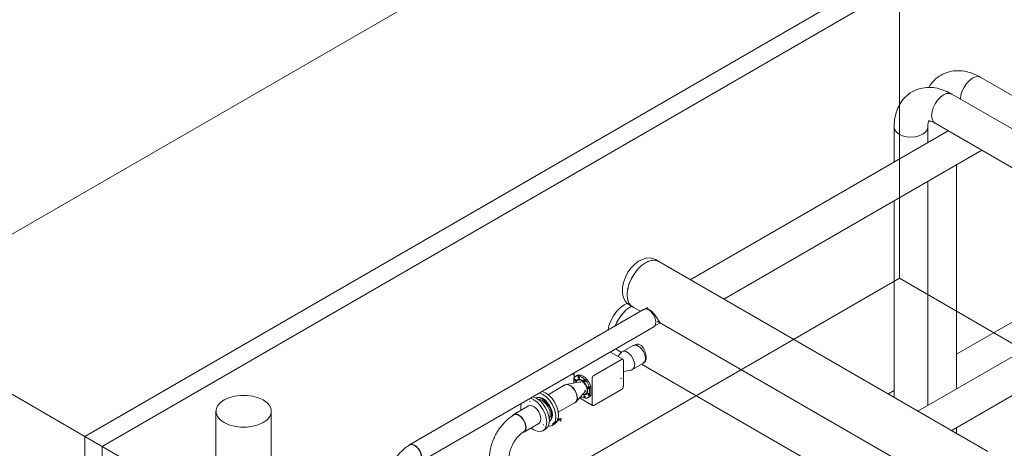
# Model space of a CAD drawing. Header units: metres. Extents: x -54598 to 1827199, y -329446 to -256744.
# Tile 308 of 474: x 194325 to 202339, y -284194 to -280709. Entities that reach past the tile are written whole.
import ezdxf

# ---------------------------------------------------------------- set-up
doc = ezdxf.new("R2010")
doc.units = ezdxf.units.M
for name, color, linetype, lineweight in [('A-WALL', 113, 'Continuous', 20), ('G-ANNO-SYMB', 7, 'Continuous', 9), ('M-EQPM', 7, 'Continuous', 20), ('M-HVAC-DUCT', 70, 'Continuous', 20), ('P-PIPE', 7, 'Continuous', 20)]:
    doc.layers.add(name, color=color, linetype=linetype, lineweight=lineweight)

# ---------------------------------------------------------------- blocks, each defined once
blk = doc.blocks.new('ADSK_СтальСварка_Заглушка_ГОСТ17379-2001 - Исполнение 2-669850-AKS11')
at = {"layer": 'P-PIPE', "color": 1}
for p, q in [((-24244.2, 12027.7), (-24270.7, 12043)), ((-24483.7, 11674.1), (-24457.2, 11658.8))]:
    blk.add_line(p, q, dxfattribs=at)
for points in [[(-24270.7, 12043, 0), (-24293.7, 12052.5, 0), (-24319.3, 12056.2, 0), (-24347.2, 12053.7, 0), (-24377.1, 12044.6, 0), (-24408.1, 12028.5, 0), (-24439.1, 12005.3, 0), (-24468.4, 11975.2, 0), (-24494.6, 11939.4, 0), (-24515.8, 11899.4, 0), (-24530.8, 11857.5, 0), (-24538.7, 11816.1, 0), (-24540.1, 11791.7, 0)], [(-24340.9, 12022.4, 0), (-24332.6, 12026.4, 0), (-24325.4, 12029.3, 0)], [(-24306.3, 12035.1, 0), (-24297.3, 12036.7, 0), (-24291.7, 12037.3, 0)], [(-24273.9, 12037.2, 0), (-24265.2, 12035.8, 0), (-24260.3, 12034.5, 0)], [(-24252, 12031.5, 0), (-24238, 12023.6, 0), (-24235.4, 12021.6, 0)], [(-24440.3, 11931.3, 0), (-24436.3, 11937, 0), (-24427.5, 11948.5, 0)], [(-24409.8, 11969.1, 0), (-24404.1, 11975, 0), (-24395.2, 11983.7, 0)], [(-24376.1, 12000, 0), (-24368.9, 12005.4, 0), (-24360.5, 12011.1, 0)], [(-24485.2, 11843.8, 0), (-24484.1, 11847.1, 0), (-24478.4, 11861.8, 0)], [(-24465.9, 11888.8, 0), (-24463.5, 11893.5, 0), (-24455.8, 11907.2, 0)], [(-24483.7, 11674.1, 0), (-24503.5, 11689.2, 0), (-24519.4, 11709.5, 0), (-24531.3, 11734.9, 0), (-24538.3, 11765.4, 0), (-24540.1, 11791.7, 0)], [(-24497.3, 11798.9, 0), (-24497, 11800.4, 0), (-24494.1, 11813.6, 0)], [(-24494.1, 11707.3, 0), (-24497, 11717.2, 0), (-24497.5, 11719.3, 0)], [(-24478.4, 11677.3, 0), (-24484.1, 11685.4, 0), (-24485.2, 11687.3, 0)], [(-24449.6, 11655, 0), (-24463.5, 11662.8, 0), (-24465.9, 11664.7, 0)]]:
    blk.add_polyline3d(points, dxfattribs=at)
blk = doc.blocks.new('ADSK_СтальСварка_Заглушка_ГОСТ17379-2001 - Исполнение 2-V6-AKS11')
at = {"layer": 'P-PIPE', "color": 5}
for p, q in [((-24597.8, 11505.1), (-24597, 11507)), ((-24595.6, 11315.3), (-24575.9, 11304))]:
    blk.add_line(p, q, dxfattribs=at)
for points in [[(-24499.9, 11687.7, 0), (-24526.7, 11673.7, 0), (-24557.7, 11650.5, 0), (-24587.1, 11620.4, 0), (-24613.2, 11584.5, 0), (-24634.4, 11544.6, 0), (-24649.4, 11502.7, 0), (-24655.4, 11471.3, 0)], [(-24528.4, 11614.3, 0), (-24522.8, 11620.2, 0), (-24513.8, 11628.9, 0)], [(-24494.7, 11645.2, 0), (-24487.5, 11650.6, 0), (-24479.2, 11656.3, 0)], [(-24584.5, 11534, 0), (-24582.1, 11538.7, 0), (-24574.4, 11552.4, 0)], [(-24558.9, 11576.5, 0), (-24554.9, 11582.2, 0), (-24546.2, 11593.7, 0)], [(-24568.2, 11300.2, 0), (-24582.1, 11308, 0), (-24584.5, 11309.9, 0)]]:
    blk.add_polyline3d(points, dxfattribs=at)
blk = doc.blocks.new('TOP S - TOP-S 80_20 DM PN10_400-V81-AKS11')
at = {"layer": 'M-EQPM'}
for p, q in [((-24546.4, 11230.8), (-24772.7, 11100.1)), ((-24536.4, 11231.8), (-24638.3, 11290.6)), ((-24532.2, 11012), (-24532.2, 11222.6)), ((-24549.8, 11165.1), (-24550.2, 11166.4)), ((-24532.2, 11164.3), (-24530.8, 11165.1)), ((-24532.1, 11168.6), (-24530.8, 11165.1)), ((-24530.8, 11165.1), (-24530.8, 11093.9)), ((-24948.6, 11111.5), (-24933.9, 11103)), ((-24935.3, 11078.6), (-24935.3, 11039.5)), ((-24933.9, 11080.3), (-24933.9, 11120)), ((-24910.3, 11099.4), (-24921.7, 11092.8)), ((-24786.8, 11075.6), (-24786.8, 10865)), ((-24555.8, 11073.1), (-24544.5, 11079.7)), ((-24530.8, 11093.9), (-24532.2, 11093.1)), ((-24530.8, 11093.9), (-24532.1, 11091.9)), ((-24877.8, 11048.9), (-24887.4, 11043.3)), ((-24808, 11005.1), (-24796.7, 11011.6)), ((-24808, 10933.9), (-24808, 11005.1)), ((-24796.7, 11011.6), (-24796.7, 10940.4)), ((-24772.7, 10856.8), (-24546.4, 10987.5)), ((-24889.5, 10917.5), (-24782.7, 10855.8)), ((-24879.1, 10929.3), (-24871.7, 10924.6)), ((-24847.4, 10974.1), (-24836.9, 10980.1)), ((-24821.7, 10919.6), (-24810.3, 10926.2)), ((-24796.7, 10940.4), (-24808, 10933.9))]:
    blk.add_line(p, q, dxfattribs=at)
for points in [[(-24532.2, 11222.6, 0), (-24532.7, 11226.6, 0), (-24534.1, 11229.7, 0), (-24536.4, 11231.8, 0), (-24539.3, 11232.7, 0), (-24542.7, 11232.3, 0), (-24546.4, 11230.8, 0)], [(-24871.7, 11087.9, 0), (-24887.4, 11094.9, 0), (-24902.3, 11097.5, 0), (-24915.7, 11095.6, 0), (-24926.9, 11089.1, 0), (-24935.3, 11078.6, 0)], [(-24927.2, 11058.3, 0), (-24928.7, 11059.4, 0), (-24930, 11060.8, 0), (-24931.2, 11062.6, 0), (-24932.1, 11064.4, 0), (-24932.7, 11066.3, 0), (-24932.8, 11068.1, 0), (-24932.7, 11069.7, 0), (-24932.1, 11071, 0), (-24931.2, 11071.8, 0), (-24930, 11072.2, 0), (-24928.7, 11072, 0), (-24927.2, 11071.4, 0)], [(-24927.2, 11071.4, 0), (-24925.7, 11070.3, 0), (-24924.4, 11068.9, 0), (-24923.2, 11067.2, 0), (-24922.3, 11065.3, 0), (-24921.7, 11063.4, 0), (-24921.5, 11061.6, 0), (-24921.7, 11060, 0), (-24922.3, 11058.8, 0), (-24923.2, 11057.9, 0), (-24924.4, 11057.6, 0), (-24925.7, 11057.7, 0), (-24927.2, 11058.3, 0)], [(-24920.6, 11043.1, 0), (-24917.4, 11054.5, 0), (-24906.7, 11066.9, 0), (-24890.6, 11070, 0), (-24871.7, 11063.4, 0)], [(-24873.8, 11058.9, 0), (-24891.6, 11065.1, 0), (-24906.8, 11062.2, 0), (-24916.9, 11050.5, 0), (-24919.3, 11043.4, 0)], [(-24915.6, 11095.7, 0), (-24904.4, 11102.1, 0), (-24891, 11104.1, 0), (-24876.1, 11101.5, 0), (-24860.3, 11094.4, 0)], [(-24894.7, 11077.1, 0), (-24896.1, 11078.2, 0), (-24897.5, 11079.6, 0), (-24898.7, 11081.3, 0), (-24899.6, 11083.2, 0), (-24900.1, 11085.1, 0), (-24900.3, 11086.9, 0), (-24900.1, 11088.5, 0), (-24899.6, 11089.7, 0), (-24898.7, 11090.6, 0), (-24897.5, 11090.9, 0), (-24896.1, 11090.8, 0), (-24894.7, 11090.2, 0)], [(-24894.7, 11090.2, 0), (-24893.2, 11089.1, 0), (-24891.8, 11087.7, 0), (-24890.7, 11086, 0), (-24889.8, 11084.1, 0), (-24889.2, 11082.2, 0), (-24889, 11080.4, 0), (-24889.2, 11078.8, 0), (-24889.8, 11077.5, 0), (-24890.7, 11076.7, 0), (-24891.8, 11076.4, 0), (-24893.2, 11076.5, 0), (-24894.7, 11077.1, 0)], [(-24808, 11005.1, 0), (-24816.5, 11025.4, 0), (-24827.6, 11044.7, 0), (-24841, 11062.1, 0), (-24855.9, 11076.8, 0), (-24871.7, 11087.9, 0)], [(-24871.7, 11063.4, 0), (-24852.7, 11048.1, 0), (-24836.7, 11026.4, 0), (-24825.9, 11001.7, 0), (-24822.2, 10977.7, 0), (-24825.9, 10958, 0), (-24836.7, 10945.6, 0)], [(-24860.3, 11094.4, 0), (-24844.6, 11083.3, 0), (-24829.7, 11068.7, 0), (-24816.3, 11051.2, 0), (-24805.1, 11031.9, 0), (-24796.7, 11011.6, 0)], [(-24848.7, 11050.6, 0), (-24850.1, 11051.6, 0), (-24851.5, 11053.1, 0), (-24852.7, 11054.8, 0), (-24853.6, 11056.6, 0), (-24854.1, 11058.5, 0), (-24854.3, 11060.3, 0), (-24854.1, 11061.9, 0), (-24853.6, 11063.2, 0), (-24852.7, 11064, 0), (-24851.5, 11064.4, 0), (-24850.1, 11064.2, 0), (-24848.7, 11063.6, 0)], [(-24848.7, 11063.6, 0), (-24847.2, 11062.5, 0), (-24845.8, 11061.1, 0), (-24844.7, 11059.4, 0), (-24843.8, 11057.5, 0), (-24843.2, 11055.6, 0), (-24843, 11053.8, 0), (-24843.2, 11052.2, 0), (-24843.8, 11051, 0), (-24844.7, 11050.2, 0), (-24845.8, 11049.8, 0), (-24847.2, 11049.9, 0), (-24848.7, 11050.6, 0)], [(-24772.7, 11100.1, 0), (-24776.3, 11097.5, 0), (-24779.7, 11093.9, 0), (-24782.7, 11089.6, 0), (-24784.9, 11084.9, 0), (-24786.3, 11080.1, 0), (-24786.8, 11075.6, 0)], [(-24863.4, 10946.5, 0), (-24855.9, 10944.9, 0), (-24840.8, 10947.9, 0), (-24830.7, 10959.5, 0), (-24827.1, 10978.1, 0), (-24830.7, 11000.7, 0), (-24840.8, 11024.1, 0), (-24855.9, 11044.5, 0), (-24873.8, 11058.9, 0)], [(-24816.1, 10994.2, 0), (-24817.6, 10995.3, 0), (-24819, 10996.7, 0), (-24820.1, 10998.4, 0), (-24821, 11000.3, 0), (-24821.6, 11002.2, 0), (-24821.8, 11004, 0), (-24821.6, 11005.6, 0), (-24821, 11006.8, 0), (-24820.1, 11007.7, 0), (-24819, 11008, 0), (-24817.6, 11007.9, 0), (-24816.1, 11007.3, 0)], [(-24816.1, 11007.3, 0), (-24814.7, 11006.2, 0), (-24813.3, 11004.8, 0), (-24812.1, 11003.1, 0), (-24811.2, 11001.2, 0), (-24810.7, 10999.3, 0), (-24810.5, 10997.5, 0), (-24810.7, 10995.9, 0), (-24811.2, 10994.6, 0), (-24812.1, 10993.8, 0), (-24813.3, 10993.5, 0), (-24814.7, 10993.6, 0), (-24816.1, 10994.2, 0)], [(-24546.4, 10987.5, 0), (-24542.7, 10990.1, 0), (-24539.3, 10993.7, 0), (-24536.4, 10998, 0), (-24534.1, 11002.7, 0), (-24532.7, 11007.5, 0), (-24532.2, 11012, 0)], [(-24871.7, 10924.6, 0), (-24855.9, 10917.6, 0), (-24841, 10915, 0), (-24827.6, 10916.9, 0), (-24816.4, 10923.4, 0), (-24808, 10933.9, 0)], [(-24836.9, 10945.5, 0), (-24852.7, 10942.5, 0), (-24864.3, 10945.5, 0)], [(-24848.7, 10922.3, 0), (-24850.1, 10923.4, 0), (-24851.5, 10924.8, 0), (-24852.7, 10926.5, 0), (-24853.6, 10928.4, 0), (-24854.1, 10930.3, 0), (-24854.3, 10932.1, 0), (-24854.1, 10933.7, 0), (-24853.6, 10934.9, 0), (-24852.7, 10935.8, 0), (-24851.5, 10936.1, 0), (-24850.1, 10936, 0), (-24848.7, 10935.4, 0)], [(-24848.7, 10935.4, 0), (-24847.2, 10934.3, 0), (-24845.8, 10932.9, 0), (-24844.7, 10931.2, 0), (-24843.8, 10929.3, 0), (-24843.2, 10927.4, 0), (-24843, 10925.6, 0), (-24843.2, 10924, 0), (-24843.8, 10922.7, 0), (-24844.7, 10921.9, 0), (-24845.8, 10921.6, 0), (-24847.2, 10921.7, 0), (-24848.7, 10922.3, 0)], [(-24816.1, 10941.1, 0), (-24817.6, 10942.2, 0), (-24819, 10943.6, 0), (-24820.1, 10945.3, 0), (-24821, 10947.2, 0), (-24821.6, 10949.1, 0), (-24821.8, 10950.9, 0), (-24821.6, 10952.5, 0), (-24821, 10953.7, 0), (-24820.1, 10954.6, 0), (-24819, 10954.9, 0), (-24817.6, 10954.8, 0), (-24816.1, 10954.2, 0)], [(-24796.7, 10940.4, 0), (-24805.1, 10929.9, 0), (-24816.3, 10923.5, 0)], [(-24816.1, 10954.2, 0), (-24814.7, 10953.1, 0), (-24813.3, 10951.6, 0), (-24812.1, 10949.9, 0), (-24811.2, 10948.1, 0), (-24810.7, 10946.2, 0), (-24810.5, 10944.4, 0), (-24810.7, 10942.8, 0), (-24811.2, 10941.5, 0), (-24812.1, 10940.7, 0), (-24813.3, 10940.3, 0), (-24814.7, 10940.5, 0), (-24816.1, 10941.1, 0)], [(-24786.8, 10865, 0), (-24786.3, 10861, 0), (-24784.9, 10857.9, 0), (-24782.7, 10855.8, 0), (-24779.7, 10854.9, 0), (-24776.3, 10855.3, 0), (-24772.7, 10856.8, 0)]]:
    blk.add_polyline3d(points, dxfattribs=at)
blk = doc.blocks.new('ADSK_СтальСварка_Переход_ГОСТ17378-2001 - Исполнение 1_Неоцинкованные-733612-AKS11')
at = {"layer": 'P-PIPE', "color": 1}
for p, q in [((-24884.7, 11049), (-24999.2, 11027.8)), ((-24916.8, 10885), (-24841.2, 10973.6))]:
    blk.add_line(p, q, dxfattribs=at)
for points in [[(-24906.9, 10917.2, 0), (-24910.5, 10942.8, 0), (-24920.8, 10969.4, 0), (-24936.7, 10993.9, 0), (-24956.1, 11013.2, 0), (-24976.7, 11025.2, 0), (-24996.2, 11028.2, 0), (-25012, 11022, 0), (-25014.3, 11020, 0)], [(-24928.5, 10876.7, 0), (-24920.8, 10881.1, 0), (-24910.5, 10895.8, 0), (-24906.9, 10917.2, 0)]]:
    blk.add_polyline3d(points, dxfattribs=at)
blk = doc.blocks.new('Tecofi_CB4450_Клапан обратный межфланцевый - Клапан обратный двухстворчатый межфланцевый_CB 4450-733614-AKS11')
at = {"layer": 'P-PIPE', "color": 5}
for p, q in [((-25241.5, 10918.6), (-25244.1, 10917)), ((-25289.3, 10891), (-25295.3, 10887.5)), ((-25052.2, 10743.6), (-25108.7, 10710.9)), ((-25105.2, 10708.8), (-25048.6, 10741.5)), ((-25048.6, 10739.9), (-25105.2, 10707.2)), ((-25067.3, 10747.5), (-25070, 10745.9)), ((-25070, 10745.9), (-25061, 10744.3)), ((-25070, 10745.9), (-25070, 10744.3)), ((-25061, 10742.7), (-25070, 10744.3)), ((-25051.4, 10747.6), (-25067.3, 10747.5)), ((-25061, 10744.3), (-25052.2, 10743.6)), ((-25061, 10744.3), (-25061, 10742.7)), ((-25054.6, 10742.1), (-25061, 10742.7)), ((-25040.9, 10749.1), (-25051.4, 10747.6)), ((-25048.6, 10741.5), (-25044.7, 10731.1)), ((-25048.6, 10741.5), (-25048.6, 10739.9)), ((-25044.7, 10729.5), (-25048.6, 10739.9)), ((-25041.9, 10732.7), (-25041.8, 10741.7)), ((-25041.8, 10741.7), (-25039.3, 10748.2)), ((-25039.3, 10746.5), (-25041.8, 10740.1)), ((-25041.8, 10741.7), (-25041.8, 10740.1)), ((-25039.3, 10748.2), (-25040.9, 10749.1)), ((-25039.3, 10748.2), (-25039.3, 10746.5)), ((-25186.3, 10698.7), (-25180.3, 10702.2)), ((-25135.1, 10728.3), (-25132.5, 10729.8)), ((-25108.7, 10710.9), (-25105.2, 10708.8)), ((-25108.7, 10710.9), (-25108.7, 10709.3)), ((-25105.2, 10707.2), (-25108.7, 10709.3)), ((-25105.2, 10708.8), (-25105.2, 10707.2)), ((-25044.7, 10731.1), (-25041.9, 10732.7)), ((-25041.9, 10731.1), (-25044.7, 10729.5)), ((-25044.7, 10731.1), (-25044.7, 10729.5)), ((-25041.9, 10732.7), (-25041.9, 10731.1)), ((-25041.9, 10732.7), (-25041.9, 10731.1))]:
    blk.add_line(p, q, dxfattribs=at)
for points in [[(-25116, 10776.2, 0), (-25118.6, 10800.7, 0), (-25126.3, 10826.7, 0), (-25138.5, 10852.2, 0), (-25154.5, 10875.5, 0), (-25173.1, 10895.1, 0), (-25193, 10909.7, 0), (-25213, 10918.2, 0), (-25231.6, 10920, 0), (-25243.3, 10917.2, 0)], [(-25241.5, 10918.6, 0), (-25225.6, 10923.5, 0), (-25207, 10921.6, 0), (-25187, 10913.2, 0), (-25167.1, 10898.6, 0), (-25148.5, 10879, 0), (-25132.5, 10855.6, 0), (-25120.3, 10830.1, 0), (-25112.6, 10804.2, 0), (-25110, 10779.7, 0)], [(-25226.1, 10905.9, 0), (-25210.2, 10904.3, 0), (-25193, 10897, 0), (-25175.9, 10884.6, 0), (-25160, 10867.7, 0), (-25146.3, 10847.7, 0), (-25135.8, 10825.8, 0), (-25129.2, 10803.6, 0), (-25126.9, 10782.5, 0)], [(-25126.9, 10782.5, 0), (-25129.2, 10764.1, 0), (-25135.8, 10749.5, 0)], [(-25134.6, 10729, 0), (-25126.3, 10737.7, 0), (-25118.6, 10754.7, 0), (-25116, 10776.2, 0)], [(-25110, 10779.7, 0), (-25112.6, 10758.1, 0), (-25120.3, 10741.1, 0), (-25132.5, 10729.8, 0)]]:
    blk.add_polyline3d(points, dxfattribs=at)
blk = doc.blocks.new('VM_Фланец_ГОСТ 332591 - VM_Фланец_ГОСТ 33259-2015-733618-AKS11')
at = {"layer": 'P-PIPE'}
for p, q in [((-25064.1, 10743), (-25067.7, 10733.2)), ((-25059.7, 10775.2), (-25062.9, 10747.3)), ((-25112, 10694.3), (-25090.8, 10706.5))]:
    blk.add_line(p, q, dxfattribs=at)
for points in [[(-25081, 10762.9, 0), (-25084.6, 10796.7, 0), (-25095.2, 10832.4, 0), (-25112, 10867.5, 0), (-25134, 10899.6, 0), (-25159.6, 10926.6, 0), (-25187, 10946.6, 0), (-25214.2, 10958.2, 0)], [(-25193, 10970.5, 0), (-25165.8, 10958.9, 0), (-25138.4, 10938.9, 0), (-25112.8, 10911.9, 0), (-25090.8, 10879.7, 0), (-25074, 10844.6, 0), (-25063.4, 10809, 0), (-25059.7, 10775.2, 0)], [(-25088.9, 10721, 0), (-25084.6, 10733.3, 0), (-25081, 10762.9, 0)], [(-25144.2, 10687.4, 0), (-25134, 10687.5, 0), (-25112, 10694.3, 0), (-25095.2, 10709.9, 0), (-25092.8, 10713.5, 0)], [(-25071.6, 10725.8, 0), (-25074, 10722.1, 0), (-25090.8, 10706.5, 0)]]:
    blk.add_polyline3d(points, dxfattribs=at)
blk = doc.blocks.new('VM_Фланец_ГОСТ 332591 - VM_Фланец_ГОСТ 33259-2015-V82-AKS11')
at = {"layer": 'P-PIPE'}
for p, q in [((-25364.5, 10871.4), (-25368, 10842.1)), ((-25368, 10842.1), (-25365.9, 10816.7)), ((-25187, 10651), (-25165.8, 10663.2))]:
    blk.add_line(p, q, dxfattribs=at)
for points in [[(-25155.9, 10719.7, 0), (-25159.5, 10753.4, 0), (-25170.1, 10789.1, 0), (-25187, 10824.2, 0), (-25208.9, 10856.3, 0), (-25234.5, 10883.3, 0), (-25262, 10903.4, 0), (-25289.1, 10915, 0)], [(-25267.9, 10927.2, 0), (-25240.8, 10915.6, 0), (-25213.3, 10895.6, 0), (-25187.7, 10868.6, 0), (-25165.8, 10836.4, 0), (-25148.9, 10801.3, 0), (-25138.3, 10765.7, 0), (-25134.7, 10731.9, 0)], [(-25282.9, 10672.9, 0), (-25262, 10658.4, 0), (-25234.5, 10646.7, 0), (-25208.9, 10644.2, 0), (-25187, 10651, 0), (-25170.1, 10666.6, 0), (-25159.5, 10690, 0), (-25155.9, 10719.7, 0)], [(-25134.7, 10731.9, 0), (-25138.3, 10702.3, 0), (-25148.9, 10678.9, 0), (-25165.8, 10663.2, 0)]]:
    blk.add_polyline3d(points, dxfattribs=at)
blk = doc.blocks.new('ADSK_СтальСварка_Отвод_ГОСТ17375-2001 - Исполнение 2-733619-AKS11')
at = {"layer": 'P-PIPE', "color": 5}
for points in [[(-25621.5, 10435.5, 0), (-25621.3, 10445.6, 0), (-25620.8, 10455.8, 0), (-25620, 10466, 0), (-25618.8, 10476.1, 0), (-25617.3, 10486.3, 0), (-25615.6, 10496.6, 0), (-25613.5, 10506.8, 0), (-25611.1, 10517, 0), (-25608.5, 10527.1, 0), (-25605.5, 10537.3, 0), (-25602.3, 10547.4, 0), (-25598.9, 10557.5, 0), (-25595.2, 10567.5, 0), (-25591.2, 10577.5, 0), (-25586.9, 10587.4, 0), (-25582.5, 10597.2, 0), (-25577.8, 10606.9, 0), (-25572.8, 10616.6, 0), (-25567.7, 10626.1, 0), (-25562.3, 10635.5, 0), (-25556.7, 10644.8, 0), (-25550.8, 10653.9, 0), (-25544.8, 10662.9, 0), (-25538.6, 10671.7, 0), (-25532.2, 10680.4, 0), (-25525.6, 10688.8, 0), (-25518.9, 10697.1, 0), (-25511.9, 10705.2, 0), (-25504.8, 10713.1, 0), (-25497.5, 10720.8, 0), (-25490, 10728.2, 0), (-25482.4, 10735.4, 0), (-25474.7, 10742.4, 0), (-25466.8, 10749.1, 0), (-25458.7, 10755.6, 0), (-25450.5, 10761.8, 0), (-25442.1, 10767.7, 0), (-25433.7, 10773.3, 0), (-25425, 10778.5, 0), (-25422.7, 10779.9, 0)], [(-25422.7, 10779.9, 0), (-25411, 10783.5, 0), (-25397.5, 10782.2, 0), (-25382.9, 10776, 0)], [(-25382.9, 10776, 0), (-25368.4, 10765.4, 0), (-25354.8, 10751.1, 0), (-25343.2, 10734, 0), (-25334.2, 10715.4, 0), (-25328.6, 10696.5, 0), (-25326.7, 10678.6, 0), (-25328.6, 10662.9, 0), (-25334.2, 10650.5, 0), (-25343.2, 10642.2, 0)], [(-25462.5, 10435.5, 0), (-25462.4, 10440.2, 0), (-25462.2, 10445.2, 0), (-25461.7, 10450.4, 0), (-25461.1, 10455.8, 0), (-25460.3, 10461.3, 0), (-25459.3, 10467.1, 0), (-25458.1, 10472.9, 0), (-25456.7, 10479, 0), (-25455.1, 10485.1, 0), (-25453.3, 10491.3, 0), (-25451.4, 10497.6, 0), (-25449.2, 10503.9, 0), (-25446.8, 10510.3, 0), (-25444.2, 10516.8, 0), (-25441.5, 10523.2, 0), (-25438.6, 10529.6, 0), (-25435.5, 10536, 0), (-25432.2, 10542.3, 0), (-25428.8, 10548.6, 0), (-25425.2, 10554.8, 0), (-25421.5, 10560.9, 0), (-25417.7, 10567, 0), (-25413.8, 10572.9, 0), (-25409.7, 10578.7, 0), (-25405.5, 10584.3, 0), (-25401.3, 10589.8, 0), (-25396.9, 10595.1, 0), (-25392.5, 10600.2, 0), (-25388.1, 10605.1, 0), (-25383.6, 10609.8, 0), (-25379.1, 10614.3, 0), (-25374.6, 10618.6, 0), (-25370.1, 10622.6, 0), (-25365.6, 10626.4, 0), (-25361.2, 10630, 0), (-25356.8, 10633.3, 0), (-25352.5, 10636.3, 0), (-25348.3, 10639.1, 0), (-25344.2, 10641.6, 0), (-25343.2, 10642.2, 0)], [(-25598.2, 10403.1, 0), (-25610.9, 10412.6, 0), (-25618.8, 10423.6, 0), (-25621.5, 10435.5, 0)], [(-25462.5, 10435.5, 0), (-25465.2, 10423.6, 0), (-25473.2, 10412.6, 0), (-25485.8, 10403.1, 0), (-25502.3, 10395.8, 0), (-25521.4, 10391.2, 0), (-25542, 10389.6, 0), (-25562.6, 10391.2, 0), (-25581.8, 10395.8, 0), (-25598.2, 10403.1, 0)]]:
    blk.add_polyline3d(points, dxfattribs=at)
blk = doc.blocks.new('ADSK_СтальСварка_Врезка - Врезка стальная-737255-AKS11')
at = {"layer": 'P-PIPE', "color": 1}
for p, q in [((-24341.9, 11648.8), (-24365.6, 11635.2)), ((-24336.1, 11652.2), (-24341.9, 11648.8)), ((-24286.1, 11497.5), (-24262.4, 11511.1)), ((-24262.4, 11511.1), (-24228.4, 11530.8))]:
    blk.add_line(p, q, dxfattribs=at)
blk = doc.blocks.new('ADSK_СтальСварка_Отвод_ГОСТ17375-2001 - Исполнение 2-V83-AKS11')
at = {"layer": 'P-PIPE', "color": 1}
for points in [[(-26470, 10190.6, 0), (-26469.9, 10200.7, 0), (-26469.3, 10210.8, 0), (-26468.5, 10221, 0), (-26467.3, 10231.2, 0), (-26465.9, 10241.4, 0), (-26464.1, 10251.6, 0), (-26462, 10261.8, 0), (-26459.7, 10272, 0), (-26457, 10282.2, 0), (-26454.1, 10292.4, 0), (-26450.9, 10302.5, 0), (-26447.4, 10312.5, 0), (-26443.7, 10322.6, 0), (-26439.7, 10332.5, 0), (-26435.5, 10342.4, 0), (-26431, 10352.3, 0), (-26426.3, 10362, 0), (-26421.3, 10371.6, 0), (-26416.2, 10381.1, 0), (-26410.8, 10390.5, 0), (-26405.2, 10399.8, 0), (-26399.4, 10408.9, 0), (-26393.4, 10417.9, 0), (-26387.1, 10426.7, 0), (-26380.7, 10435.4, 0), (-26374.2, 10443.9, 0), (-26367.4, 10452.2, 0), (-26360.4, 10460.3, 0), (-26353.3, 10468.2, 0), (-26346, 10475.8, 0), (-26338.6, 10483.3, 0), (-26331, 10490.5, 0), (-26323.2, 10497.5, 0), (-26315.3, 10504.2, 0), (-26307.2, 10510.6, 0), (-26299, 10516.8, 0), (-26290.7, 10522.7, 0), (-26282.2, 10528.3, 0), (-26273.5, 10533.6, 0), (-26271.2, 10535, 0)], [(-26271.2, 10535, 0), (-26259.5, 10538.6, 0), (-26246, 10537.2, 0), (-26231.4, 10531, 0)], [(-26231.4, 10531, 0), (-26216.9, 10520.4, 0), (-26203.3, 10506.1, 0), (-26191.7, 10489.1, 0), (-26182.8, 10470.5, 0), (-26177.1, 10451.6, 0), (-26175.2, 10433.7, 0), (-26177.1, 10418, 0), (-26182.8, 10405.6, 0), (-26191.7, 10397.3, 0)], [(-26311, 10190.6, 0), (-26311, 10195.3, 0), (-26310.7, 10200.2, 0), (-26310.3, 10205.4, 0), (-26309.7, 10210.8, 0), (-26308.9, 10216.4, 0), (-26307.9, 10222.1, 0), (-26306.7, 10228, 0), (-26305.3, 10234, 0), (-26303.7, 10240.1, 0), (-26301.9, 10246.3, 0), (-26299.9, 10252.6, 0), (-26297.7, 10259, 0), (-26295.3, 10265.4, 0), (-26292.8, 10271.8, 0), (-26290, 10278.2, 0), (-26287.1, 10284.6, 0), (-26284, 10291, 0), (-26280.7, 10297.4, 0), (-26277.3, 10303.7, 0), (-26273.8, 10309.9, 0), (-26270.1, 10316, 0), (-26266.2, 10322, 0), (-26262.3, 10327.9, 0), (-26258.2, 10333.7, 0), (-26254, 10339.3, 0), (-26249.8, 10344.8, 0), (-26245.5, 10350.1, 0), (-26241.1, 10355.2, 0), (-26236.6, 10360.2, 0), (-26232.1, 10364.9, 0), (-26227.6, 10369.4, 0), (-26223.1, 10373.7, 0), (-26218.6, 10377.7, 0), (-26214.2, 10381.5, 0), (-26209.7, 10385, 0), (-26205.3, 10388.3, 0), (-26201, 10391.4, 0), (-26196.8, 10394.1, 0), (-26192.8, 10396.6, 0), (-26191.7, 10397.3, 0)], [(-26446.7, 10158.1, 0), (-26459.4, 10167.6, 0), (-26467.3, 10178.7, 0), (-26470, 10190.6, 0)], [(-26311, 10190.6, 0), (-26313.7, 10178.7, 0), (-26321.7, 10167.6, 0), (-26334.3, 10158.1, 0), (-26350.8, 10150.8, 0), (-26370, 10146.2, 0), (-26390.5, 10144.7, 0), (-26411.1, 10146.2, 0), (-26430.3, 10150.8, 0), (-26446.7, 10158.1, 0)]]:
    blk.add_polyline3d(points, dxfattribs=at)
blk = doc.blocks.new('ADSK_СтальСварка_Врезка - Врезка стальная-733620-AKS11')
at = {"layer": 'P-PIPE', "color": 5}
for p, q in [((-24443.3, 11345.4), (-24450.4, 11341.3)), ((-24429.3, 11353.4), (-24443.3, 11345.4)), ((-24370.9, 11203.6), (-24363.8, 11207.7)), ((-24363.8, 11207.7), (-24349.8, 11215.7))]:
    blk.add_line(p, q, dxfattribs=at)
blk = doc.blocks.new('ADSK_СтальСварка_Переход_ГОСТ17378-2001 - Исполнение 1_Неоцинкованные-733613-AKS11')
at = {"layer": 'P-PIPE', "color": 5}
for p, q in [((-24549.4, 11287.5), (-24577, 11255.2)), ((-24530.8, 11132.9), (-24466.9, 11144.7))]:
    blk.add_line(p, q, dxfattribs=at)
for points in [[(-24550.8, 11285.7, 0), (-24545.3, 11291.5, 0), (-24529.5, 11297.7, 0), (-24510.1, 11294.6, 0), (-24489.4, 11282.7, 0), (-24470, 11263.3, 0), (-24454.1, 11238.8, 0), (-24443.8, 11212.2, 0), (-24440.2, 11186.6, 0)], [(-24440.2, 11186.6, 0), (-24443.8, 11165.2, 0), (-24454.1, 11150.5, 0), (-24470, 11144.3, 0)]]:
    blk.add_polyline3d(points, dxfattribs=at)
blk = doc.blocks.new('ADSK_СтальСварка_Отвод_ГОСТ17375-2001 - Исполнение 2-V108-AKS11')
at = {"layer": 'P-PIPE', "color": 1}
for points in [[(-21946.6, 13542.9, 0), (-21930.6, 13551.4, 0), (-21914.1, 13558.8, 0), (-21897.2, 13565, 0), (-21880, 13570.1, 0), (-21862.6, 13573.9, 0), (-21845.1, 13576.6, 0), (-21827.6, 13578.2, 0), (-21810.2, 13578.8, 0), (-21792.9, 13578.3, 0), (-21775.8, 13576.9, 0), (-21758.8, 13574.7, 0), (-21742.1, 13571.5, 0), (-21725.6, 13567.6, 0), (-21709.4, 13562.9, 0), (-21693.4, 13557.5, 0), (-21677.7, 13551.5, 0), (-21662.2, 13544.8, 0), (-21647, 13537.5, 0), (-21632, 13529.6, 0), (-21622.6, 13524.4, 0)], [(-21946.6, 13542.9, 0), (-21962, 13533.4, 0), (-21976.6, 13522.7, 0), (-21990.4, 13511.2, 0), (-22003.4, 13498.8, 0), (-22015.4, 13485.7, 0), (-22026.5, 13471.9, 0), (-22036.7, 13457.6, 0), (-22045.9, 13442.7, 0), (-22046.5, 13441.5, 0)], [(-21690.9, 13517.6, 0), (-21715.9, 13499.4, 0), (-21739.1, 13474.8, 0), (-21759.1, 13445.6, 0), (-21774.5, 13413.6, 0), (-21784.1, 13381.2, 0), (-21787.4, 13350.4, 0), (-21787.3, 13346.8, 0)], [(-21622.6, 13524.4, 0), (-21642.6, 13530.5, 0), (-21665.9, 13528.2, 0), (-21690.9, 13517.6, 0)]]:
    blk.add_polyline3d(points, dxfattribs=at)
blk = doc.blocks.new('ADSK_СтальСварка_Отвод_ГОСТ17375-2001 - Исполнение 2-V110-AKS11')
at = {"layer": 'P-PIPE', "color": 5}
for points in [[(-22182.2, 13406.9, 0), (-22197.6, 13397.3, 0), (-22212.2, 13386.7, 0), (-22226.1, 13375.2, 0), (-22239, 13362.8, 0), (-22251.1, 13349.6, 0), (-22262.1, 13335.9, 0), (-22272.3, 13321.5, 0), (-22281.5, 13306.7, 0), (-22289.7, 13291.5, 0), (-22297.1, 13276, 0), (-22303.6, 13260.1, 0), (-22309.2, 13244.1, 0), (-22314.1, 13227.9, 0), (-22318.1, 13211.5, 0), (-22321.5, 13194.9, 0), (-22324.1, 13178.3, 0), (-22326, 13161.5, 0), (-22327.3, 13144.7, 0), (-22328, 13127.8, 0), (-22328.1, 13117, 0)], [(-22182.2, 13406.9, 0), (-22166.2, 13415.4, 0), (-22149.7, 13422.8, 0), (-22132.8, 13429, 0), (-22115.6, 13434, 0), (-22098.2, 13437.9, 0), (-22080.7, 13440.6, 0), (-22063.3, 13442.2, 0), (-22045.8, 13442.8, 0), (-22028.5, 13442.3, 0), (-22011.4, 13440.9, 0), (-21994.4, 13438.6, 0), (-21977.7, 13435.5, 0), (-21961.3, 13431.6, 0), (-21945, 13426.9, 0), (-21929, 13421.5, 0), (-21913.3, 13415.5, 0), (-21897.8, 13408.8, 0), (-21882.6, 13401.5, 0), (-21867.6, 13393.6, 0), (-21858.2, 13388.3, 0)], [(-21858.2, 13388.3, 0), (-21878.2, 13394.5, 0), (-21901.5, 13392.2, 0), (-21926.5, 13381.6, 0)], [(-21926.5, 13381.6, 0), (-21951.5, 13363.4, 0), (-21974.7, 13338.8, 0), (-21994.7, 13309.5, 0), (-22010.1, 13277.6, 0), (-22019.7, 13245.1, 0), (-22023, 13214.4, 0), (-22019.7, 13187.5, 0), (-22010.1, 13166.1, 0), (-21994.7, 13151.9, 0)], [(-22045.7, 13169.1, 0), (-22046.6, 13167.3, 0), (-22047.7, 13164.9, 0), (-22048.8, 13162, 0), (-22049.9, 13158.6, 0), (-22051.1, 13154.6, 0), (-22052.1, 13150, 0), (-22053.1, 13144.8, 0), (-22053.9, 13139.1, 0), (-22054.5, 13132.9, 0), (-22054.9, 13126.2, 0), (-22055.1, 13119, 0), (-22055.1, 13117, 0)], [(-22047.8, 13169.6, 0), (-22047.6, 13169.6, 0), (-22047.1, 13169.7, 0), (-22046, 13169.7, 0), (-22044.5, 13169.8, 0), (-22042.5, 13169.7, 0), (-22039.9, 13169.4, 0), (-22036.9, 13168.9, 0), (-22033.3, 13168.2, 0), (-22029.3, 13167.1, 0), (-22024.8, 13165.8, 0), (-22019.8, 13164, 0), (-22014.5, 13161.9, 0), (-22008.8, 13159.3, 0), (-22002.8, 13156.3, 0), (-21996.5, 13152.9, 0), (-21994.7, 13151.9, 0)], [(-22044, 13171.7, 0), (-22044.4, 13171.2, 0), (-22044.9, 13170.4, 0)], [(-22095.1, 13061.3, 0), (-22123.4, 13048.8, 0), (-22156.3, 13040.9, 0), (-22191.6, 13038.2, 0), (-22227, 13040.9, 0), (-22259.9, 13048.8, 0), (-22288.2, 13061.3, 0), (-22309.9, 13077.6, 0), (-22323.5, 13096.6, 0), (-22328.1, 13117, 0)], [(-22055.1, 13117, 0), (-22059.8, 13096.6, 0), (-22073.4, 13077.6, 0), (-22095.1, 13061.3, 0)]]:
    blk.add_polyline3d(points, dxfattribs=at)
blk = doc.blocks.new('fasdfsf')
at = {"layer": 'A-WALL'}
for p, q in [((429903.5, 101936.2), (437823.1, 106508.6)), ((437823.1, 106345.3), (430044.9, 101854.6)), ((437000, 102604.1), (437823.1, 103079.3)), ((436440.2, 102280.9), (436491.4, 102310.4)), ((429903.5, 98670.2), (429903.5, 101936.2)), ((429903.5, 101936.2), (430044.9, 101854.6)), ((430044.9, 101854.6), (430044.9, 98588.6))]:
    blk.add_line(p, q, dxfattribs=at)
at = {"layer": 'G-ANNO-SYMB'}
for p, q in [((436534, 107750.6), (428183.3, 102929.3)), ((436534, 107750.6), (436534, 103222.2)), ((436534, 103222.2), (428183.3, 98401)), ((436534, 103222.2), (442271.1, 99909.9)), ((428183.3, 102929.3), (433920.5, 99617))]:
    blk.add_line(p, q, dxfattribs=at)
at = {"layer": 'M-HVAC-DUCT', "color": 5}
for p, q in [((430971.2, 102141), (430971.2, 99820.2)), ((431421.2, 99820.2), (431421.2, 102141))]:
    blk.add_line(p, q, dxfattribs=at)
for points in [[(431355.3, 102232.8, 0), (431315.9, 102251, 0), (431270.5, 102263.6, 0), (431221.4, 102270.1, 0), (431171, 102270.1, 0), (431121.9, 102263.6, 0), (431076.5, 102251, 0), (431037.1, 102232.8, 0)], [(431037.1, 102232.8, 0), (431005.7, 102210.1, 0), (430983.8, 102183.9, 0), (430972.6, 102155.5, 0), (430972.6, 102126.4, 0), (430983.8, 102098.1, 0), (431005.7, 102071.9, 0), (431037.1, 102049.1, 0)], [(431355.3, 102049.1, 0), (431386.7, 102071.9, 0), (431408.6, 102098.1, 0), (431419.8, 102126.4, 0), (431419.8, 102155.5, 0), (431408.6, 102183.9, 0), (431386.7, 102210.1, 0), (431355.3, 102232.8, 0)], [(431037.1, 102049.1, 0), (431076.5, 102031, 0), (431121.9, 102018.4, 0), (431171, 102011.9, 0), (431221.4, 102011.9, 0), (431270.5, 102018.4, 0), (431315.9, 102031, 0), (431355.3, 102049.1, 0)]]:
    blk.add_polyline3d(points, dxfattribs=at)
at = {"layer": 'P-PIPE', "color": 1}
for p, q in [((437764, 104528.4), (437196.9, 104855.8)), ((437032.2, 104678.2), (437032.2, 104681.9)), ((436931.9, 104421.6), (434832.2, 103209.3)), ((435105.2, 103051.7), (437204.9, 104263.9)), ((437000, 102323.1), (437000, 104145.6)), ((437252.8, 101813.3), (434575.3, 103359.2)), ((434362.3, 102990.2), (434425.6, 102953.7)), ((434452.5, 102969.2), (432546.9, 101869)), ((434483.4, 102983.7), (434463.2, 102972)), ((434544, 102924.4), (434545.7, 102922.1)), ((434546, 102921.7), (434554.3, 102909.6)), ((434563.4, 102874.1), (436619.5, 101687.1)), ((434570.8, 102883.6), (434573.6, 102879)), ((434584.8, 102862.7), (434584, 102863.7)), ((434587.7, 102860.3), (434591.1, 102862.2)), ((432629.4, 101726.2), (434535, 102826.4)), ((437000, 101957.7), (437000, 102007.9))]:
    blk.add_line(p, q, dxfattribs=at)
at = {"layer": 'P-PIPE', "color": 5}
for p, q in [((438824, 103644.4), (436961.3, 104719.8)), ((436491.4, 104448.5), (436491.4, 104167.2)), ((436764.4, 104324.9), (436764.4, 104448.5)), ((436824.8, 104483.4), (438687.5, 103408)), ((436764.4, 102187.1), (436764.4, 104009.6)), ((436491.4, 103852), (436491.4, 102251.4)), ((436956.6, 101982.8), (439682.8, 103556.8)), ((438796.8, 103360.5), (436683.6, 102140.4)), ((434350.2, 102993.8), (434354.1, 102996)), ((434367.7, 102675.3), (434278.6, 102623.9)), ((434390.2, 102684.9), (434381.6, 102679.9)), ((434243.7, 102635.4), (434271.4, 102619.5)), ((434361.1, 102481), (434450.2, 102532.5)), ((434436.1, 102524.3), (436252.9, 101475.4)), ((434461.1, 102542.2), (434469.7, 102547.2)), ((434465.1, 102545.6), (434466.7, 102547.8)), ((433811.9, 102354.5), (433674.6, 102275.2)), ((433757.1, 102132.3), (433894.4, 102211.6)), ((433516.3, 102183.8), (433395.4, 102114)), ((433477.9, 101971.1), (433598.8, 102040.9))]:
    blk.add_line(p, q, dxfattribs=at)
at = {"layer": 'P-PIPE', "color": 1}
for points in [[(437032.2, 104681.9, 0), (437035.5, 104712.6, 0), (437045.1, 104745.1, 0), (437060.4, 104777, 0), (437080.4, 104806.3, 0), (437103.7, 104830.9, 0), (437128.7, 104849.1, 0)], [(437128.7, 104849.1, 0), (437153.7, 104859.7, 0), (437176.9, 104862, 0), (437196.9, 104855.8, 0)], [(434318.2, 103087.7, 0), (434322, 103128.6, 0), (434333.1, 103171.8, 0), (434351.1, 103215.1, 0), (434374.9, 103256.5, 0), (434403.5, 103293.7, 0), (434435.3, 103324.9, 0), (434468.8, 103348.6, 0)], [(434468.8, 103348.6, 0), (434502.3, 103363.6, 0), (434534.2, 103369.1, 0), (434562.7, 103364.9, 0), (434586.6, 103351.1, 0)], [(434374.9, 102984.5, 0), (434351.1, 102998.3, 0), (434333.1, 103020.9, 0), (434322, 103051.2, 0), (434318.2, 103087.7, 0)], [(434452.5, 102969.2, 0), (434464.6, 102973, 0), (434478.6, 102971.6, 0), (434493.7, 102965.2, 0)], [(434465.3, 102973, 0), (434467.4, 102973.7, 0), (434471.5, 102974.5, 0)], [(434473.6, 102974.7, 0), (434475.5, 102974.7, 0), (434484.9, 102973.2, 0)], [(434487.8, 102972.4, 0), (434495.1, 102969.4, 0), (434498.5, 102967.7, 0)], [(434493.7, 102965.2, 0), (434508.8, 102954.1, 0), (434522.9, 102939.3, 0), (434535, 102921.6, 0), (434544.2, 102902.3, 0), (434550.1, 102882.7, 0), (434552.1, 102864.1, 0)], [(434502.4, 102965.4, 0), (434505.8, 102963.2, 0), (434513.3, 102957.6, 0)], [(434516.5, 102955, 0), (434526.9, 102945, 0), (434529.4, 102942.2, 0)], [(434531.6, 102939.8, 0), (434536.8, 102933.7, 0), (434540.8, 102928.6, 0)], [(434554.6, 102909.2, 0), (434561.7, 102898.2, 0), (434563.9, 102894.7, 0)], [(434552.1, 102864.1, 0), (434550.1, 102847.8, 0), (434544.2, 102835, 0), (434535, 102826.4, 0)], [(434566, 102891.2, 0), (434568.1, 102887.8, 0), (434570.2, 102884.5, 0)], [(434579.9, 102869.3, 0), (434578.2, 102871.8, 0), (434573.6, 102879, 0)], [(434583.6, 102864.2, 0), (434582, 102866.3, 0), (434580.6, 102868.2, 0)], [(434587.7, 102860.3, 0), (434586.8, 102860.7, 0), (434585.5, 102861.9, 0)], [(432588.1, 101865, 0), (432573, 101871.4, 0), (432558.9, 101872.8, 0), (432546.9, 101869, 0), (432537.6, 101860.4, 0), (432536.5, 101858.8, 0)], [(432646.5, 101763.9, 0), (432644.5, 101782.5, 0), (432638.6, 101802.1, 0), (432629.4, 101821.4, 0), (432617.3, 101839.1, 0), (432603.2, 101853.9, 0), (432588.1, 101865, 0)]]:
    blk.add_polyline3d(points, dxfattribs=at)
at = {"layer": 'P-PIPE', "color": 5}
for points in [[(436796.6, 104545.9, 0), (436799.8, 104576.6, 0), (436809.5, 104609.1, 0), (436824.8, 104641, 0), (436844.8, 104670.3, 0), (436868.1, 104694.8, 0), (436893.1, 104713.1, 0)], [(436893.1, 104713.1, 0), (436918.1, 104723.7, 0), (436941.3, 104726, 0), (436961.3, 104719.8, 0)], [(436824.8, 104483.4, 0), (436809.5, 104497.6, 0), (436799.8, 104518.9, 0), (436796.6, 104545.9, 0)], [(436491.4, 104448.5, 0), (436496.1, 104428.1, 0), (436509.7, 104409.1, 0), (436531.4, 104392.8, 0)], [(436724.4, 104392.8, 0), (436746.1, 104409.1, 0), (436759.8, 104428.1, 0), (436764.4, 104448.5, 0)], [(436531.4, 104392.8, 0), (436559.7, 104380.3, 0), (436592.6, 104372.4, 0), (436627.9, 104369.7, 0), (436663.2, 104372.4, 0), (436696.2, 104380.3, 0), (436724.4, 104392.8, 0)], [(434221.8, 102836.6, 0), (434232.4, 102860.3, 0), (434256.3, 102901.7, 0), (434284.8, 102938.9, 0), (434316.7, 102970.1, 0), (434350.2, 102993.8, 0)], [(434367.7, 102675.3, 0), (434379.8, 102679.1, 0), (434393.8, 102677.7, 0), (434408.9, 102671.3, 0)], [(434381.6, 102679.9, 0), (434388.9, 102683.3, 0), (434393.8, 102684.7, 0)], [(434397.3, 102685.3, 0), (434399.5, 102685.5, 0), (434410.5, 102685.1, 0)], [(434408.9, 102671.3, 0), (434424, 102660.3, 0), (434438.1, 102645.4, 0), (434450.2, 102627.7, 0), (434459.5, 102608.4, 0), (434465.3, 102588.8, 0), (434467.3, 102570.2, 0)], [(434413.2, 102684.6, 0), (434421.6, 102681.9, 0), (434425, 102680.2, 0)], [(434428.7, 102678.1, 0), (434432, 102675.8, 0), (434439.4, 102669.5, 0)], [(434256.3, 102629.7, 0), (434232.4, 102643.5, 0), (434227.4, 102648.3, 0)], [(434441.5, 102667.2, 0), (434449.8, 102656.5, 0), (434451.3, 102654.1, 0)], [(434453.6, 102650.1, 0), (434456.8, 102644.1, 0), (434460, 102636.8, 0)], [(434461.6, 102632.7, 0), (434462.4, 102630.6, 0), (434464.6, 102623.9, 0)], [(434464.9, 102623, 0), (434466.7, 102616.4, 0), (434467.1, 102614.9, 0)], [(434468, 102611.2, 0), (434469.8, 102602.1, 0), (434470.7, 102596.6, 0)], [(434471.3, 102591.8, 0), (434471.6, 102588.3, 0), (434472.2, 102575.5, 0)], [(434467.3, 102570.2, 0), (434465.3, 102553.9, 0), (434459.5, 102541.1, 0), (434450.2, 102532.5, 0)], [(434461.1, 102542.2, 0), (434462.4, 102543, 0), (434464.8, 102545.3, 0)], [(434468, 102550.2, 0), (434469.8, 102555, 0), (434470.7, 102558.4, 0)], [(434471.3, 102561.7, 0), (434471.6, 102564.3, 0), (434472.2, 102575.5, 0)], [(433811.9, 102354.5, 0), (433824, 102358.2, 0), (433838, 102356.8, 0), (433853.1, 102350.4, 0)], [(433853.1, 102350.4, 0), (433868.2, 102339.4, 0), (433882.3, 102324.5, 0), (433894.4, 102306.8, 0), (433903.7, 102287.5, 0), (433909.5, 102267.9, 0), (433911.5, 102249.3, 0)], [(433516.3, 102183.8, 0), (433528.4, 102187.5, 0), (433542.5, 102186.1, 0), (433557.6, 102179.7, 0)], [(433911.5, 102249.3, 0), (433909.5, 102233, 0), (433903.7, 102220.2, 0), (433894.4, 102211.6, 0)], [(433436.6, 102109.9, 0), (433421.5, 102116.3, 0), (433407.5, 102117.7, 0), (433395.4, 102114, 0), (433386.1, 102105.4, 0), (433385.1, 102103.8, 0)], [(433495, 102008.9, 0), (433493, 102027.4, 0), (433487.2, 102047.1, 0), (433477.9, 102066.4, 0), (433465.8, 102084, 0), (433451.7, 102098.9, 0), (433436.6, 102109.9, 0)], [(433557.6, 102179.7, 0), (433572.7, 102168.7, 0), (433586.7, 102153.9, 0), (433598.8, 102136.2, 0), (433608.1, 102116.9, 0), (433613.9, 102097.3, 0), (433615.9, 102078.7, 0)], [(433615.9, 102078.7, 0), (433613.9, 102062.4, 0), (433608.1, 102049.5, 0), (433598.8, 102040.9, 0)], [(433469.2, 101967.9, 0), (433477.9, 101971.1, 0), (433487.2, 101979.7, 0), (433493, 101992.6, 0), (433495, 102008.9, 0)]]:
    blk.add_polyline3d(points, dxfattribs=at)
at = {"layer": 'M-EQPM'}
blk.add_blockref('TOP S - TOP-S 80_20 DM PN10_400-V81-AKS11', (458819.6, 91331.5), dxfattribs=at)
at = {"layer": 'P-PIPE', "color": 1}
for name in ['ADSK_СтальСварка_Отвод_ГОСТ17375-2001 - Исполнение 2-V108-AKS11', 'ADSK_СтальСварка_Заглушка_ГОСТ17379-2001 - Исполнение 2-669850-AKS11', 'ADSK_СтальСварка_Врезка - Врезка стальная-737255-AKS11', 'ADSK_СтальСварка_Переход_ГОСТ17378-2001 - Исполнение 1_Неоцинкованные-733612-AKS11', 'ADSK_СтальСварка_Отвод_ГОСТ17375-2001 - Исполнение 2-V83-AKS11']:
    blk.add_blockref(name, (458819.6, 91331.5), dxfattribs=at)
at = {"layer": 'P-PIPE', "color": 5}
for name in ['ADSK_СтальСварка_Отвод_ГОСТ17375-2001 - Исполнение 2-V110-AKS11', 'ADSK_СтальСварка_Заглушка_ГОСТ17379-2001 - Исполнение 2-V6-AKS11', 'ADSK_СтальСварка_Врезка - Врезка стальная-733620-AKS11', 'ADSK_СтальСварка_Переход_ГОСТ17378-2001 - Исполнение 1_Неоцинкованные-733613-AKS11', 'Tecofi_CB4450_Клапан обратный межфланцевый - Клапан обратный двухстворчатый межфланцевый_CB 4450-733614-AKS11', 'ADSK_СтальСварка_Отвод_ГОСТ17375-2001 - Исполнение 2-733619-AKS11']:
    blk.add_blockref(name, (458819.6, 91331.5), dxfattribs=at)
at = {"layer": 'P-PIPE'}
for name in ['VM_Фланец_ГОСТ 332591 - VM_Фланец_ГОСТ 33259-2015-733618-AKS11', 'VM_Фланец_ГОСТ 332591 - VM_Фланец_ГОСТ 33259-2015-V82-AKS11']:
    blk.add_blockref(name, (458819.6, 91331.5), dxfattribs=at)

msp = doc.modelspace()

# ---------------------------------------------------------------- block references
at = {"color": 5, "lineweight": 30}
msp.add_blockref('fasdfsf', (-235048.8, -386034.1), dxfattribs=at)

doc.saveas('drawing.dxf')
